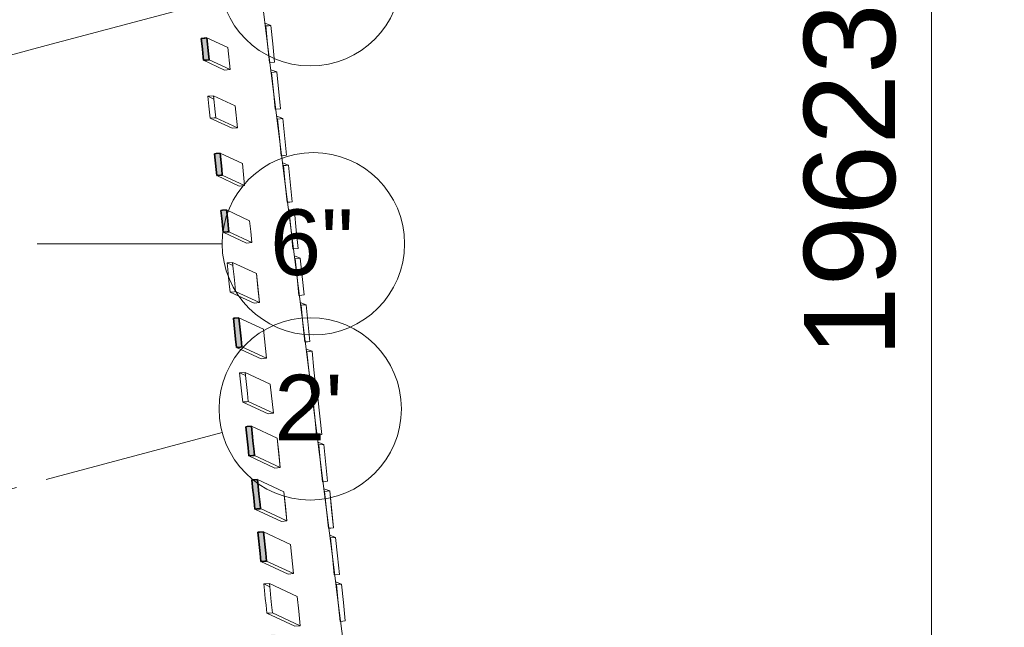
# Model space of a CAD drawing. Header units: millimetres. Extents: x -2530 to 151695, y -8763 to 71774.
# Tile 278 of 295: x 143888 to 149286, y 26596 to 29929. Entities that reach past the tile are written whole.
import ezdxf

# ---------------------------------------------------------------- set-up
doc = ezdxf.new("R2010")
doc.units = ezdxf.units.MM
doc.linetypes.add('RR_Level', pattern=[800, 400, -200, 0, -200])
for name, color, linetype, lineweight in [('A-____-____-DIMS', 211, 'Continuous', 9), ('A-____-____-DIMS-200', 211, 'Continuous', 9), ('A-FLOR-____-OTLN', 192, 'Continuous', 18), ('A-WALL-____-MCUT', 113, 'Continuous', 35), ('A-WALL-____-OTLN', 113, 'Continuous', 18), ('S-GRID-____-IDEN', 1, 'Continuous', 13), ('S-GRID-____-OTLN', 1, 'Continuous', 9)]:
    doc.layers.add(name, color=color, linetype=linetype, lineweight=lineweight)
doc.styles.add('Arial', font='arial.ttf', dxfattribs={"height": 360})
doc.styles.add('Arial_3', font='arial.ttf', dxfattribs={"height": 500})
doc.dimstyles.new('2_5mm_totaalmaatvoering', dxfattribs={"dimscale": 304.8, "dimtxt": 1.673654, "dimasz": 1.83727, "dimexe": 1.312336, "dimexo": 0.0625, "dimgap": 0.164042, "dimtad": 1, "dimdec": 0, "dimlfac": 304.8, "dimzin": 0, "dimdsep": 46, "dimtxsty": 'Arial_3', "dimblk1": 'DOTSMALL', "dimblk2": 'DOTSMALL', "dimsah": 1, "dimcen": 0.09, "dimdle": 1.64042, "dimazin": 0, "dimtfac": 1, "dimtdec": 4, "dimtix": 1, "dimtmove": 0, "dimatfit": 3, "dimfxl": 0.004306, "dimfxlon": 1, "dimtvp": 1, "dimtfill": 1, "dimtolj": 1, "dimtzin": 0, "dimlwd": 13, "dimlwe": 13, "dimarcsym": 2})

# ---------------------------------------------------------------- blocks, each defined once
blk = doc.blocks.new('027_Gilde - ATC_FacadeModel_rvt-1-plot_V2 Copy 1')
at = {"layer": 'A-WALL-____-MCUT', "lineweight": 18}
h = blk.add_hatch(color=47, dxfattribs=at)
h.paths.add_polyline_path([(141084.5, 18458.2), (141200.4, 18489.2), (141192.6, 18518.2), (141076.7, 18487.1), (141082.4, 18466.2)])
h.paths.add_polyline_path([(141434.7, 18552), (141550.6, 18583.1), (141542.8, 18612), (141426.9, 18581), (141432.5, 18560)])
h.paths.add_polyline_path([(141768, 18641.3), (141883.9, 18672.4), (141876.2, 18701.3), (141760.3, 18670.3), (141765.9, 18649.3)])
h.paths.add_polyline_path([(142068, 18721.7), (142222.5, 18763.1), (142214.7, 18792.1), (142060.2, 18750.7), (142065.8, 18729.7)])
h.paths.add_polyline_path([(142373.7, 18803.6), (142528.3, 18845), (142520.5, 18874), (142366, 18832.6), (142372, 18809.9)])
h.paths.add_polyline_path([(142666, 18881.9), (142820.5, 18923.3), (142812.7, 18952.3), (142658.2, 18910.9), (142663.8, 18889.9)])
h.paths.add_polyline_path([(142944, 18956.4), (143098.5, 18997.8), (143090.7, 19026.8), (142936.2, 18985.4), (142941.8, 18964.4)])
h.paths.add_polyline_path([(143187.1, 19021.6), (143380.3, 19073.3), (143372.5, 19102.3), (143179.3, 19050.5), (143185.2, 19028.7)])
h.paths.add_polyline_path([(143432.4, 19087.3), (143625.6, 19139), (143617.8, 19168), (143451.4, 19123.4), (143451.4, 19123.4), (143424.6, 19116.3), (143430.5, 19094.4)])
h.paths.add_polyline_path([(143657, 19147.5), (143850.2, 19199.2), (143842.4, 19228.2), (143649.2, 19176.4), (143655.1, 19154.6)])
h.paths.add_polyline_path([(143888.1, 19209.4), (144081.3, 19261.1), (144073.5, 19290.1), (143880.3, 19238.4), (143887.9, 19209.8)])
h.paths.add_polyline_path([(144395.7, 19345.4), (144588.8, 19397.1), (144581.1, 19426.1), (144387.9, 19374.4), (144395.3, 19346.6)])
h.paths.add_polyline_path([(144651.6, 19410.6), (144842.2, 19471.2), (144833.3, 19499.1), (144642.6, 19439.2), (144651.3, 19411.4)])
h.paths.add_polyline_path([(144908.1, 19482), (145089.4, 19566.3), (145076.8, 19593.5), (144895.4, 19509.2), (144904.6, 19489.5)])
h.paths.add_polyline_path([(144998.7, 19539.8), (144986.1, 19551.4), (144986.1, 19551.4)])
h.paths.add_polyline_path([(145383.7, 19716.5), (145513.4, 19868.8), (145490.4, 19888.4), (145360.7, 19736.1), (145382.1, 19717.8)])
h.paths.add_polyline_path([(145574.9, 19898.8), (145665.8, 20077.2), (145639.6, 20088.6), (145548, 19913.1), (145573.6, 19899.4)])
h.paths.add_polyline_path([(145885.5, 20606), (145899.5, 20807.4), (145868.9, 20809.9), (145856.2, 20609.4), (145877, 20607)])
h.paths.add_polyline_path([(145915.4, 20868.4), (145911.4, 21071), (145879.8, 21071.9), (145883.7, 20869.5), (145914.3, 20868.5)])
h.paths.add_polyline_path([(145847.3, 21392.6), (145878.8, 21394.1), (145857.7, 21596.4), (145826.1, 21594.8), (145847.2, 21392.7)])
h.paths.add_polyline_path([(145817.4, 21653.7), (145848.7, 21656.6), (145827.7, 21857.4), (145796.3, 21855.8), (145817.4, 21653.7)])
h.paths.add_polyline_path([(145757.6, 22175.7), (145788.8, 22178.8), (145767.9, 22379.4), (145736.5, 22377.7), (145757.6, 22175.8)])
h.paths.add_polyline_path([(145727.7, 22436.8), (145759.1, 22438.5), (145738, 22640.4), (145706.7, 22638.7), (145727.6, 22437.5)])
h.paths.add_polyline_path([(145697.9, 22697.8), (145729.1, 22699.6), (145708.1, 22901.4), (145676.8, 22899.6), (145697.9, 22697.8)])
h.paths.add_polyline_path([(145668, 22958.9), (145699.2, 22960.6), (145678.1, 23162.3), (145646.9, 23160.5), (145668, 22958.9)])
h.paths.add_polyline_path([(145638.1, 23219.9), (145669.3, 23221.7), (145648.2, 23423.3), (145617, 23421.5), (145638.1, 23219.9)])
h.paths.add_polyline_path([(145608.2, 23480.9), (145639.4, 23482.8), (145618.3, 23684.3), (145587.2, 23682.5), (145608.2, 23481)])
h.paths.add_polyline_path([(145578.3, 23742), (145609.4, 23743.9), (145588.4, 23945.3), (145557.3, 23943.4), (145578.3, 23742.7)])
h.paths.add_polyline_path([(145519.1, 24259), (145550.2, 24261), (145529.2, 24462.3), (145498.1, 24460.3), (145519.1, 24259)])
h.paths.add_polyline_path([(145460.8, 24768.6), (145491.8, 24770.7), (145470.8, 24971.8), (145439.8, 24969.8), (145460.8, 24768.6)])
h.paths.add_polyline_path([(145431.1, 25028), (145462, 25030.1), (145441, 25231.2), (145410.1, 25229.1), (145431, 25029.6)])
h.paths.add_polyline_path([(145370.7, 25556.2), (145401.5, 25558.4), (145380.5, 25759.3), (145349.7, 25757.1), (145370.5, 25557.8)])
h.paths.add_polyline_path([(145339.9, 25825.1), (145370.7, 25827.3), (145349.7, 26028.2), (145318.9, 26026), (145339.7, 25826.7)])
h.paths.add_polyline_path([(145306.6, 26117.6), (145337.4, 26119.8), (145320.6, 26280.5), (145289.8, 26278.2), (145306.6, 26117.6)])
h.paths.add_polyline_path([(145275, 26393.6), (145305.7, 26395.9), (145289, 26556.4), (145258.3, 26554.1), (145274.9, 26394.6)])
h.paths.add_polyline_path([(145210.5, 26957), (145241.2, 26959.4), (145224.4, 27119.8), (145193.8, 27117.4), (145210.4, 26958.7)])
h.paths.add_polyline_path([(145177.6, 27244.6), (145208.2, 27247), (145191.5, 27407.3), (145160.9, 27404.9), (145177.5, 27245.4)])
h.paths.add_polyline_path([(145144.2, 27536.2), (145174.8, 27538.6), (145158, 27698.9), (145127.5, 27696.4), (145144.1, 27537.9)])
h.paths.add_polyline_path([(145076.1, 28131.5), (145106.6, 28134), (145089.8, 28294.2), (145059.4, 28291.7), (145075.9, 28133.3)])
h.paths.add_polyline_path([(145004, 28762.7), (145034.3, 28766.5), (145021.9, 28885.3), (144991.5, 28882.7), (145004, 28763.4)])
h.paths.add_polyline_path([(144968.4, 29073.9), (144998.8, 29076.5), (144986.3, 29196.5), (144955.9, 29193.9), (144968.4, 29073.9)])
h.paths.add_polyline_path([(144896, 29706.4), (144926.3, 29709.1), (144913.8, 29829), (144883.5, 29826.4), (144896, 29706.4)])
h.paths.add_polyline_path([(144859.4, 30026.8), (144889.6, 30029.5), (144875.1, 30149.2), (144846.8, 30146.7), (144859.4, 30026.8)])
h.paths.add_polyline_path([(144822.4, 30349.2), (144852.7, 30351.9), (144840.2, 30471.8), (144809.9, 30469), (144822.4, 30349.2)])
h.paths.add_polyline_path([(144600.5, 32288.6), (144630.5, 32291.5), (144618, 32411.1), (144588, 32408.2), (144600.3, 32289.9)])
h.paths.add_polyline_path([(144564.2, 32605.7), (144594.2, 32608.6), (144581.7, 32728.2), (144551.7, 32725.3), (144564.2, 32605.7)])
h.paths.add_polyline_path([(144492.8, 33228.9), (144522.8, 33231.9), (144510.3, 33351.4), (144480.3, 33348.5), (144492.8, 33228.9)])
h.paths.add_polyline_path([(144325.7, 34687), (144355.7, 34690), (144339, 34849.3), (144309.1, 34846.3), (144325.7, 34687)])
h.paths.add_polyline_path([(144293.6, 34967.8), (144323.5, 34970.9), (144306.8, 35130.1), (144276.9, 35127.1), (144293.3, 34970)])
h.paths.add_polyline_path([(144262, 35243.9), (144291.9, 35247), (144274.3, 35406.1), (144245.3, 35403.2), (144261.8, 35245.3)])
h.paths.add_polyline_path([(144142.8, 36283.1), (144172.7, 36286.2), (144150.9, 36485.1), (144122, 36482.1), (144142.7, 36283.8)])
h.paths.add_polyline_path([(144054.6, 37054), (144084.4, 37057.1), (144063.7, 37256.1), (144033.8, 37253), (144054.3, 37056.3)])
h.paths.add_polyline_path([(143953.4, 38211.2), (143953.4, 38211.2), (143949.3, 38227)])
h.paths.add_polyline_path([(143935.1, 38098), (143964.9, 38101.2), (143943.4, 38300), (143914.3, 38297), (143934.9, 38099.4)])
h.paths.add_polyline_path([(143887.5, 38621.3), (143905.2, 38623.2), (143884.4, 38822.1), (143854.6, 38818.9), (143873.8, 38650), (143887.5, 38649.1), (143887.5, 38622.3)])
at = {"layer": 'A-FLOR-____-OTLN', "color": 90}
for p, q in [((145246.9, 29794.3), (145214.7, 30049.4)), ((145343.8, 29028.3), (145247, 29794)), ((145376.1, 28772.9), (145343.8, 29028.2)), ((145472.9, 28006.8), (145376.1, 28772.5)), ((145569.8, 27240.3), (145473, 28006.4)), ((145602.1, 26985), (145569.8, 27240.2)), ((145634.4, 26729.6), (145602.1, 26984.8)), ((145666.6, 26474.6), (145634.4, 26729.5))]:
    blk.add_line(p, q, dxfattribs=at)
at = {"layer": 'A-WALL-____-MCUT', "color": 130}
for p, q in [((144883.5, 29826.4), (144887.7, 29826.7)), ((144888, 29783), (144883.5, 29826.4)), ((144887.7, 29826.7), (144898.7, 29827.7)), ((144898.7, 29827.7), (144902.8, 29828.1)), ((144902.8, 29828.1), (144913.8, 29829)), ((144913.8, 29829), (144922.9, 29742)), ((144889.8, 29766.4), (144888, 29783)), ((144894.3, 29723), (144889.8, 29766.4)), ((144896, 29706.4), (144894.3, 29723)), ((144907, 29707.4), (144896, 29706.4)), ((144911.2, 29707.7), (144907, 29707.4)), ((144922.2, 29708.7), (144911.2, 29707.7)), ((144926.3, 29709.1), (144922.2, 29708.7)), ((144922.9, 29742), (144926.3, 29709.1)), ((144955.9, 29193.9), (144964.3, 29194.7)), ((144965, 29107.1), (144955.9, 29193.9)), ((144964.3, 29194.7), (144986.3, 29196.5)), ((144986.3, 29196.5), (144995.4, 29109.4)), ((144968.4, 29073.9), (144965, 29107.1)), ((144995.4, 29109.4), (144998.8, 29076.5)), ((144990.4, 29075.8), (144968.4, 29073.9)), ((144998.8, 29076.5), (144990.4, 29075.8)), ((144991.5, 28882.8), (144999.9, 28883.5)), ((144996, 28839.3), (144991.5, 28882.8)), ((144999.9, 28883.5), (145021.9, 28885.3)), ((145021.9, 28885.3), (145026.5, 28841.7)), ((144997.8, 28822.7), (144996, 28839.3)), ((145026.5, 28841.7), (145028.2, 28825.3)), ((145002.3, 28779.3), (144997.8, 28822.7)), ((145004, 28762.7), (145002.3, 28779.3)), ((145028.2, 28825.3), (145032.7, 28781.7)), ((145032.7, 28781.7), (145034.5, 28765.3)), ((145026.1, 28764.5), (145004, 28762.7)), ((145034.5, 28765.3), (145026.1, 28764.5)), ((145059.4, 28291.7), (145067.8, 28292.4)), ((145071.5, 28175.8), (145059.4, 28291.7)), ((145067.8, 28292.4), (145089.8, 28294.2)), ((145089.8, 28294.2), (145102, 28177.9)), ((145076.1, 28131.5), (145071.5, 28175.8)), ((145098.2, 28133.3), (145076.1, 28131.5)), ((145106.6, 28134), (145098.2, 28133.3)), ((145102, 28177.9), (145106.6, 28134)), ((145127.5, 27696.5), (145135.9, 27697.1)), ((145139.6, 27580.5), (145127.5, 27696.5)), ((145135.9, 27697.1), (145158, 27698.9)), ((145158, 27698.9), (145164.1, 27640.7)), ((145164.1, 27640.7), (145166.4, 27618.7)), ((145166.4, 27618.7), (145172.5, 27560.5)), ((145144.2, 27536.2), (145139.6, 27580.5)), ((145166.4, 27537.9), (145144.2, 27536.2)), ((145174.8, 27538.6), (145166.4, 27537.9)), ((145172.5, 27560.5), (145174.8, 27538.6)), ((145160.9, 27404.9), (145169.3, 27405.6)), ((145166.9, 27346.9), (145160.9, 27404.9)), ((145169.3, 27405.6), (145191.5, 27407.3)), ((145191.5, 27407.3), (145197.5, 27349.1)), ((145169.2, 27324.8), (145166.9, 27346.9)), ((145175.3, 27266.8), (145169.2, 27324.8)), ((145197.5, 27349.1), (145199.8, 27327.2)), ((145199.8, 27327.2), (145205.9, 27268.9)), ((145177.6, 27244.6), (145175.3, 27266.8)), ((145205.9, 27268.9), (145208.2, 27247)), ((145188.7, 27245.4), (145177.6, 27244.6)), ((145192.9, 27245.8), (145188.7, 27245.4)), ((145204, 27246.6), (145192.9, 27245.8)), ((145208.2, 27247), (145204, 27246.6)), ((145193.8, 27117.4), (145202.2, 27118.1)), ((145205.9, 27001.4), (145193.8, 27117.4)), ((145202.2, 27118.1), (145224.4, 27119.8)), ((145224.4, 27119.8), (145236.6, 27003.3)), ((145210.5, 26957), (145205.9, 27001.4)), ((145236.6, 27003.3), (145241.2, 26959.4)), ((145232.7, 26958.7), (145210.5, 26957)), ((145241.2, 26959.4), (145232.7, 26958.7))]:
    blk.add_line(p, q, dxfattribs=at)
at = {"layer": 'A-WALL-____-OTLN', "color": 90}
for p, q in [((145265.5, 29897.4), (145234.2, 29909.1)), ((145234.2, 29909.1), (145265.5, 29897.4)), ((145234.1, 29895.6), (145236.8, 29894.6)), ((145236.8, 29894.6), (145234.1, 29895.6)), ((145236.8, 29894.6), (145265.5, 29897.4)), ((145251.2, 29896), (145236.8, 29894.6)), ((145246.9, 29794.3), (145236.8, 29894.6)), ((145236.8, 29894.6), (145246.9, 29794.3)), ((145251.2, 29896), (145265.5, 29897.4)), ((145265.5, 29897.4), (145275.6, 29796.8)), ((145275.6, 29796.8), (145265.5, 29897.4)), ((144883.5, 29826.4), (144887.7, 29826.7)), ((144883.5, 29826.4), (144888, 29783)), ((144898.7, 29827.7), (144887.7, 29826.7)), ((144902.8, 29828.1), (144898.7, 29827.7)), ((144913.8, 29829), (144902.8, 29828.1)), ((144922.9, 29742), (144913.8, 29829)), ((145028.4, 29775.7), (144913.8, 29829)), ((144889.8, 29766.4), (144888, 29783)), ((144889.8, 29766.4), (144894.3, 29723)), ((145040.9, 29655.8), (145028.4, 29775.7)), ((145257.1, 29693.5), (145247, 29794)), ((145247, 29794), (145257.1, 29693.5)), ((145285.7, 29696.3), (145275.6, 29796.8)), ((145285.7, 29696.3), (145275.6, 29796.8)), ((144896, 29706.4), (144894.3, 29723)), ((144896, 29706.4), (144907, 29707.4)), ((144896, 29706.4), (145011.5, 29652.7)), ((144911.2, 29707.7), (144907, 29707.4)), ((144911.2, 29707.7), (144922.2, 29708.7)), ((144922.2, 29708.7), (144926.3, 29709.1)), ((144926.3, 29709.1), (144922.9, 29742)), ((145040.9, 29655.8), (144926.3, 29709.1)), ((145259.6, 29693.7), (145257.1, 29693.5)), ((145259.6, 29693.7), (145257.1, 29693.5)), ((145285.7, 29696.3), (145259.6, 29693.7)), ((145285.7, 29696.3), (145259.6, 29693.7)), ((145026.2, 29654.3), (145011.5, 29652.7)), ((145040.9, 29655.8), (145026.2, 29654.3)), ((145264.6, 29654.4), (145297.7, 29642.1)), ((145264.6, 29654.4), (145297.7, 29642.1)), ((145266.4, 29640.2), (145269.1, 29639.2)), ((145266.4, 29640.2), (145269.1, 29639.2)), ((145269.1, 29639.2), (145297.7, 29642.1)), ((145269.1, 29639.2), (145297.7, 29642.1)), ((145279.2, 29539), (145269.1, 29639.2)), ((145269.1, 29639.2), (145279.2, 29539)), ((145318, 29440.8), (145297.7, 29642.1)), ((145318, 29440.8), (145297.7, 29642.1)), ((145289.4, 29438), (145279.2, 29538.7)), ((145279.2, 29538.7), (145289.4, 29438)), ((144928.2, 29509.3), (144919.9, 29508.6)), ((144919.9, 29508.6), (144925.5, 29455)), ((144919.9, 29508.6), (144952, 29493.7)), ((144952, 29493.7), (144919.9, 29508.6)), ((144950.2, 29511.2), (144928.2, 29509.3)), ((144959.3, 29424.2), (144950.2, 29511.2)), ((145068.7, 29456.1), (144950.2, 29511.2)), ((144925.5, 29455), (144932.4, 29388.6)), ((144962.7, 29391.3), (144959.3, 29424.2)), ((145081.3, 29336.1), (145068.7, 29456.1)), ((145291.9, 29438.3), (145289.4, 29438)), ((145291.9, 29438.3), (145289.4, 29438)), ((145318, 29440.8), (145291.9, 29438.3)), ((145318, 29440.8), (145291.9, 29438.3)), ((144932.4, 29388.6), (144954.4, 29390.5)), ((145051.9, 29333.1), (144932.4, 29388.6)), ((145051.9, 29333.1), (144932.4, 29388.6)), ((144954.4, 29390.5), (144962.7, 29391.3)), ((145081.3, 29336.1), (144962.7, 29391.3)), ((145329.9, 29386.7), (145296.9, 29399.1)), ((145296.9, 29399.1), (145329.9, 29386.7)), ((145301.4, 29383.9), (145298.7, 29384.9)), ((145301.4, 29383.9), (145298.7, 29384.9)), ((145301.4, 29383.9), (145329.9, 29386.7)), ((145315.6, 29385.3), (145301.4, 29383.9)), ((145301.4, 29383.9), (145311.5, 29283.4)), ((145301.4, 29383.9), (145311.5, 29283.4)), ((145315.6, 29385.3), (145329.9, 29386.7)), ((145350.2, 29185.4), (145329.9, 29386.7)), ((145350.2, 29185.4), (145329.9, 29386.7)), ((145051.9, 29333.1), (145081.3, 29336.1)), ((145311.5, 29283.3), (145321.7, 29182.6)), ((145311.5, 29283.3), (145321.7, 29182.6)), ((144955.9, 29193.9), (144964.3, 29194.7)), ((144955.9, 29193.9), (144964.9, 29107.1)), ((144986.3, 29196.5), (144964.3, 29194.7)), ((144995.4, 29109.4), (144986.3, 29196.5)), ((145108.7, 29139.6), (144986.3, 29196.5)), ((145324.2, 29182.9), (145321.7, 29182.6)), ((145324.2, 29182.9), (145321.7, 29182.6)), ((145350.2, 29185.4), (145324.2, 29182.9)), ((145336, 29184), (145324.2, 29182.9)), ((145336, 29184), (145350.2, 29185.4)), ((144968.4, 29073.9), (144964.9, 29107.1)), ((144998.8, 29076.5), (144995.4, 29109.4)), ((145121.3, 29019.6), (145108.7, 29139.6)), ((145108.7, 29139.6), (145115, 29079.6)), ((145329.2, 29143.7), (145362.1, 29131.4)), ((145329.2, 29143.7), (145362.1, 29131.4)), ((145333.6, 29128.6), (145331, 29129.6)), ((145331, 29129.6), (145333.6, 29128.6)), ((145333.6, 29128.6), (145347.8, 29130)), ((145333.6, 29128.6), (145347.8, 29130)), ((145333.6, 29128.6), (145343.8, 29028.2)), ((145333.6, 29128.6), (145343.8, 29028.2)), ((145347.8, 29130), (145362.1, 29131.4)), ((145347.8, 29130), (145362.1, 29131.4)), ((145382.5, 28930), (145362.1, 29131.4)), ((145382.5, 28930), (145362.1, 29131.4)), ((144968.4, 29073.9), (144990.4, 29075.8)), ((144968.4, 29073.9), (145091.9, 29016.5)), ((144990.4, 29075.8), (144998.8, 29076.5)), ((145121.3, 29019.6), (144998.8, 29076.5)), ((145121.3, 29019.6), (145115, 29079.6)), ((145121.3, 29019.6), (145091.9, 29016.5)), ((145343.8, 29027.9), (145354, 28927.2)), ((145343.8, 29027.9), (145354, 28927.2)), ((144991.5, 28882.8), (144999.9, 28883.5)), ((144991.5, 28882.8), (144996, 28839.3)), ((145021.9, 28885.3), (144999.9, 28883.5)), ((145026.5, 28841.7), (145021.9, 28885.3)), ((145148.3, 28826.5), (145021.9, 28885.3)), ((145354, 28927.2), (145356.5, 28927.4)), ((145356.5, 28927.4), (145354, 28927.2)), ((145356.5, 28927.4), (145368.3, 28928.6)), ((145368.3, 28928.6), (145356.5, 28927.4)), ((145394.3, 28876), (145361.5, 28888.3)), ((145394.3, 28876), (145361.5, 28888.3)), ((145382.5, 28930), (145368.3, 28928.6)), ((145368.3, 28928.6), (145382.5, 28930)), ((144997.8, 28822.7), (144996, 28839.3)), ((145028.2, 28825.3), (145026.5, 28841.7)), ((145365.9, 28873.2), (145363.3, 28874.2)), ((145365.9, 28873.2), (145363.3, 28874.2)), ((145394.3, 28876), (145365.9, 28873.2)), ((145365.9, 28873.2), (145394.3, 28876)), ((145376.1, 28772.9), (145365.9, 28873.2)), ((145365.9, 28873.2), (145376.1, 28772.9)), ((145394.3, 28876), (145404.5, 28775.3)), ((145404.5, 28775.3), (145394.3, 28876)), ((144997.8, 28822.7), (145002.3, 28779.3)), ((145004, 28762.7), (145002.3, 28779.3)), ((145032.7, 28781.7), (145028.2, 28825.3)), ((145032.7, 28781.7), (145034.4, 28765.3)), ((145148.3, 28826.5), (145154.5, 28766.5)), ((145414.7, 28674.6), (145404.5, 28775.3)), ((145404.5, 28775.3), (145414.7, 28674.6)), ((145004, 28762.7), (145026.1, 28764.5)), ((145004, 28762.7), (145131.5, 28703.4)), ((145026.1, 28764.5), (145034.4, 28765.3)), ((145160.8, 28706.5), (145034.5, 28765.3)), ((145160.8, 28706.5), (145154.5, 28766.5)), ((145376.1, 28772.5), (145386.3, 28671.7)), ((145376.1, 28772.5), (145386.3, 28671.7)), ((145160.8, 28706.5), (145131.5, 28703.4)), ((145388.8, 28672), (145386.3, 28671.7)), ((145388.8, 28672), (145386.3, 28671.7)), ((145414.7, 28674.6), (145388.8, 28672)), ((145414.7, 28674.6), (145388.8, 28672)), ((145426.5, 28620.7), (145393.8, 28632.9)), ((145393.8, 28632.9), (145426.5, 28620.7)), ((145395.5, 28618.9), (145398.1, 28617.9)), ((145398.1, 28617.9), (145395.5, 28618.9)), ((145426.5, 28620.7), (145398.1, 28617.9)), ((145398.1, 28617.9), (145426.5, 28620.7)), ((145408.4, 28517.3), (145398.1, 28617.9)), ((145398.1, 28617.9), (145408.4, 28517.3)), ((145447, 28419.1), (145426.5, 28620.7)), ((145447, 28419.1), (145426.5, 28620.7)), ((145033, 28596), (145024.6, 28595.3)), ((145024.6, 28595.3), (145028.3, 28559.5)), ((145024.6, 28595.3), (145056.9, 28580.3)), ((145056.9, 28580.3), (145024.6, 28595.3)), ((145028.3, 28559.5), (145033, 28515.2)), ((145055.1, 28597.8), (145033, 28596)), ((145185.3, 28537.3), (145055.1, 28597.8)), ((145185.3, 28537.3), (145055.1, 28597.8)), ((145058.8, 28561.7), (145055.1, 28597.8)), ((145058.8, 28561.7), (145063.4, 28517.8)), ((145033, 28515.2), (145036.7, 28479.5)), ((145063.4, 28517.8), (145067.2, 28481.6)), ((145202, 28377.1), (145185.3, 28537.3)), ((145185.3, 28537.3), (145193.6, 28457.2)), ((145418.6, 28416.3), (145408.4, 28517.2)), ((145408.4, 28517.2), (145418.6, 28416.3)), ((145036.7, 28479.5), (145041.3, 28435.2)), ((145067.2, 28481.6), (145071.8, 28437.7)), ((145202, 28377.1), (145193.6, 28457.2)), ((145041.3, 28435.2), (145063.4, 28437)), ((145172.7, 28374.1), (145041.3, 28435.2)), ((145172.7, 28374.1), (145041.3, 28435.2)), ((145063.4, 28437), (145071.8, 28437.7)), ((145202, 28377.1), (145071.8, 28437.7)), ((145202, 28377.1), (145071.8, 28437.7)), ((145421.1, 28416.6), (145418.6, 28416.3)), ((145421.1, 28416.6), (145418.6, 28416.3)), ((145447, 28419.1), (145421.1, 28416.6)), ((145447, 28419.1), (145421.1, 28416.6)), ((145172.7, 28374.1), (145202, 28377.1)), ((145458.7, 28365.4), (145426, 28377.5)), ((145458.7, 28365.4), (145426, 28377.5)), ((145430.4, 28362.6), (145427.8, 28363.5)), ((145430.4, 28362.6), (145427.8, 28363.5)), ((145430.4, 28362.6), (145458.7, 28365.4)), ((145444.5, 28364), (145430.4, 28362.6)), ((145430.4, 28362.6), (145440.7, 28262)), ((145430.4, 28362.6), (145440.7, 28262)), ((145444.5, 28364), (145458.7, 28365.4)), ((145479.2, 28163.7), (145458.7, 28365.4)), ((145458.7, 28365.4), (145479.2, 28163.7)), ((145059.4, 28291.7), (145067.8, 28292.4)), ((145059.4, 28291.7), (145071.5, 28175.8)), ((145089.8, 28294.2), (145067.8, 28292.4)), ((145102, 28177.9), (145089.8, 28294.2)), ((145223.8, 28231.9), (145089.8, 28294.2)), ((145440.7, 28261.7), (145451, 28160.9)), ((145440.7, 28261.7), (145451, 28160.9)), ((145240.6, 28071.7), (145223.8, 28231.9)), ((145076.1, 28131.5), (145071.5, 28175.8)), ((145076.1, 28131.5), (145098.2, 28133.3)), ((145076.1, 28131.5), (145211.3, 28068.6)), ((145098.2, 28133.3), (145106.6, 28134)), ((145106.6, 28134), (145102, 28177.9)), ((145240.6, 28071.7), (145106.6, 28134)), ((145453.4, 28161.1), (145451, 28160.9)), ((145453.4, 28161.1), (145451, 28160.9)), ((145479.2, 28163.7), (145453.4, 28161.1)), ((145465.1, 28162.3), (145453.4, 28161.1)), ((145465.1, 28162.3), (145479.2, 28163.7)), ((145490.9, 28110), (145458.3, 28122.2)), ((145458.3, 28122.2), (145490.9, 28110)), ((145460.1, 28108.2), (145462.7, 28107.2)), ((145462.7, 28107.2), (145460.1, 28108.2)), ((145462.7, 28107.2), (145490.9, 28110)), ((145476.8, 28108.6), (145462.7, 28107.2)), ((145473, 28006.4), (145462.7, 28107.2)), ((145462.7, 28107.2), (145473, 28006.4)), ((145476.8, 28108.6), (145490.9, 28110)), ((145490.9, 28110), (145501.2, 28009.2)), ((145501.2, 28009.2), (145490.9, 28110)), ((145240.6, 28071.7), (145211.3, 28068.6)), ((145093.7, 27992.1), (145102.1, 27992.7)), ((145093.7, 27992.1), (145105.8, 27876.1)), ((145093.7, 27992.1), (145126, 27977)), ((145124.2, 27994.5), (145102.1, 27992.7)), ((145136.3, 27878.2), (145124.2, 27994.5)), ((145261.9, 27930.5), (145124.2, 27994.5)), ((145483.3, 27905.5), (145473, 28006.4)), ((145473, 28006.4), (145483.3, 27905.5)), ((145511.5, 27908.3), (145501.2, 28009.2)), ((145511.5, 27908.3), (145501.2, 28009.2)), ((145261.9, 27930.5), (145278.6, 27770.2)), ((145105.8, 27876.1), (145110.4, 27831.8)), ((145136.3, 27878.2), (145140.9, 27834.3)), ((145485.7, 27905.7), (145483.3, 27905.5)), ((145485.7, 27905.7), (145483.3, 27905.5)), ((145511.5, 27908.3), (145485.7, 27905.7)), ((145497.4, 27906.9), (145485.7, 27905.7)), ((145523.1, 27854.7), (145491, 27866.6)), ((145491, 27866.6), (145523.1, 27854.7)), ((145497.4, 27906.9), (145511.5, 27908.3)), ((145110.4, 27831.8), (145117.2, 27832.4)), ((145110.4, 27831.8), (145249.4, 27767.1)), ((145249.4, 27767.1), (145110.4, 27831.8)), ((145117.2, 27832.4), (145125.7, 27833)), ((145125.7, 27833), (145132.5, 27833.6)), ((145132.5, 27833.6), (145140.9, 27834.3)), ((145278.6, 27770.2), (145140.9, 27834.3)), ((145278.6, 27770.2), (145140.9, 27834.3)), ((145492.4, 27852.9), (145494.9, 27851.9)), ((145494.9, 27851.9), (145492.4, 27852.9)), ((145523.1, 27854.7), (145494.9, 27851.9)), ((145494.9, 27851.9), (145523.1, 27854.7)), ((145505.2, 27751.1), (145494.9, 27851.9)), ((145494.9, 27851.9), (145505.2, 27751.1)), ((145543.7, 27652.8), (145523.1, 27854.7)), ((145543.7, 27652.8), (145523.1, 27854.7)), ((145249.4, 27767.1), (145278.6, 27770.2)), ((145264, 27768.7), (145249.4, 27767.1)), ((145264, 27768.7), (145278.6, 27770.2)), ((145515.6, 27650), (145505.3, 27751)), ((145505.3, 27751), (145515.6, 27650)), ((145127.5, 27696.5), (145135.9, 27697.1)), ((145127.5, 27696.5), (145139.6, 27580.5)), ((145158.1, 27698.9), (145135.9, 27697.1)), ((145164.1, 27640.7), (145158.1, 27698.9)), ((145299.5, 27633.1), (145158.1, 27698.9)), ((145518, 27650.3), (145515.6, 27650)), ((145518, 27650.3), (145515.6, 27650)), ((145543.7, 27652.8), (145518, 27650.3)), ((145543.7, 27652.8), (145518, 27650.3)), ((145166.4, 27618.7), (145164.1, 27640.7)), ((145172.5, 27560.5), (145166.4, 27618.7)), ((145316.2, 27472.8), (145299.5, 27633.1)), ((145299.5, 27633.1), (145307.8, 27553)), ((145522.9, 27611.4), (145555.3, 27599.4)), ((145555.3, 27599.4), (145522.9, 27611.4)), ((145524.7, 27597.5), (145527.2, 27596.6)), ((145524.7, 27597.5), (145527.2, 27596.6)), ((145527.2, 27596.6), (145555.3, 27599.4)), ((145527.2, 27596.6), (145555.3, 27599.4)), ((145537.5, 27495.9), (145527.2, 27596.6)), ((145527.2, 27596.6), (145537.5, 27495.9)), ((145576, 27397.4), (145555.3, 27599.4)), ((145555.3, 27599.4), (145576, 27397.4)), ((145144.2, 27536.2), (145139.6, 27580.5)), ((145144.2, 27536.2), (145166.4, 27537.9)), ((145144.2, 27536.2), (145287, 27469.8)), ((145166.4, 27537.9), (145174.8, 27538.6)), ((145172.5, 27560.5), (145174.8, 27538.6)), ((145316.2, 27472.8), (145174.8, 27538.6)), ((145316.2, 27472.8), (145307.8, 27553)), ((145547.9, 27394.6), (145537.5, 27495.7)), ((145537.5, 27495.7), (145547.9, 27394.6)), ((145316.2, 27472.8), (145287, 27469.8)), ((145160.9, 27404.9), (145169.3, 27405.6)), ((145160.9, 27404.9), (145166.9, 27346.9)), ((145191.5, 27407.3), (145169.3, 27405.6)), ((145197.5, 27349.1), (145191.5, 27407.3)), ((145336.5, 27339.9), (145191.5, 27407.3)), ((145550.3, 27394.8), (145547.9, 27394.6)), ((145550.3, 27394.8), (145547.9, 27394.6)), ((145576, 27397.4), (145550.3, 27394.8)), ((145576, 27397.4), (145550.3, 27394.8)), ((145169.2, 27324.8), (145166.9, 27346.9)), ((145169.2, 27324.8), (145175.3, 27266.8)), ((145199.8, 27327.2), (145197.5, 27349.1)), ((145205.9, 27268.9), (145199.8, 27327.2)), ((145353.3, 27179.5), (145336.5, 27339.9)), ((145336.5, 27339.9), (145344.9, 27259.7)), ((145555.2, 27356), (145587.5, 27344)), ((145555.2, 27356), (145587.5, 27344)), ((145556.9, 27342.2), (145559.5, 27341.3)), ((145556.9, 27342.2), (145559.5, 27341.3)), ((145559.5, 27341.3), (145573.5, 27342.6)), ((145559.5, 27341.3), (145573.5, 27342.6)), ((145569.8, 27240.3), (145559.5, 27341.3)), ((145559.5, 27341.3), (145569.8, 27240.3)), ((145573.5, 27342.6), (145587.5, 27344)), ((145573.5, 27342.6), (145587.5, 27344)), ((145608.2, 27142), (145587.5, 27344)), ((145597.8, 27243), (145587.5, 27344)), ((145177.6, 27244.6), (145175.3, 27266.8)), ((145208.2, 27247), (145205.9, 27268.9)), ((145177.6, 27244.6), (145188.7, 27245.4)), ((145177.6, 27244.6), (145324.1, 27176.5)), ((145192.9, 27245.8), (145188.7, 27245.4)), ((145192.9, 27245.8), (145204, 27246.6)), ((145204, 27246.6), (145208.2, 27247)), ((145353.3, 27179.5), (145208.2, 27247)), ((145353.3, 27179.5), (145344.9, 27259.7)), ((145569.8, 27240.3), (145580.2, 27139.2)), ((145580.2, 27139.2), (145569.8, 27240.2)), ((145608.2, 27142), (145597.8, 27243)), ((145353.3, 27179.5), (145324.1, 27176.5)), ((145338.7, 27178), (145324.1, 27176.5)), ((145353.3, 27179.5), (145338.7, 27178)), ((145193.8, 27117.4), (145202.2, 27118.1)), ((145193.8, 27117.4), (145205.9, 27001.4)), ((145224.4, 27119.8), (145202.2, 27118.1)), ((145236.6, 27003.3), (145224.4, 27119.8)), ((145373.1, 27050.7), (145224.4, 27119.8)), ((145580.2, 27139.2), (145582.6, 27139.4)), ((145582.6, 27139.4), (145580.2, 27139.2)), ((145582.6, 27139.4), (145594.2, 27140.6)), ((145594.2, 27140.6), (145582.6, 27139.4)), ((145608.2, 27142), (145594.2, 27140.6)), ((145594.2, 27140.6), (145608.2, 27142)), ((145389.8, 26890.2), (145373.1, 27050.7)), ((145619.7, 27088.7), (145587.5, 27100.7)), ((145587.5, 27100.7), (145619.7, 27088.7)), ((145591.7, 27085.9), (145589.2, 27086.8)), ((145591.7, 27085.9), (145589.2, 27086.8)), ((145619.7, 27088.7), (145591.7, 27085.9)), ((145591.7, 27085.9), (145619.7, 27088.7)), ((145602.1, 26985), (145591.7, 27085.9)), ((145591.7, 27085.9), (145602.1, 26985)), ((145619.7, 27088.7), (145630.1, 26987.6)), ((145630.1, 26987.6), (145619.7, 27088.7)), ((145210.5, 26957), (145205.9, 27001.4)), ((145241.2, 26959.4), (145236.6, 27003.3)), ((145210.5, 26957), (145232.7, 26958.7)), ((145210.5, 26957), (145360.7, 26887.2)), ((145232.7, 26958.7), (145241.2, 26959.4)), ((145389.8, 26890.2), (145241.2, 26959.4)), ((145602.1, 26984.8), (145612.5, 26883.7)), ((145602.1, 26984.8), (145612.5, 26883.7)), ((145640.5, 26886.5), (145630.1, 26987.6)), ((145640.5, 26886.5), (145630.1, 26987.6)), ((145389.8, 26890.2), (145360.7, 26887.2)), ((145640.5, 26886.5), (145614.9, 26884)), ((145640.5, 26886.5), (145614.9, 26884)), ((145234.7, 26834.5), (145226.2, 26833.9)), ((145226.2, 26833.9), (145230, 26798)), ((145226.2, 26833.9), (145258.7, 26818.8)), ((145258.7, 26818.8), (145226.2, 26833.9)), ((145256.9, 26836.2), (145234.7, 26834.5)), ((145409.1, 26765.4), (145256.9, 26836.2)), ((145409.1, 26765.4), (145256.9, 26836.2)), ((145260.7, 26799.9), (145256.9, 26836.2)), ((145614.9, 26884), (145612.5, 26883.7)), ((145614.9, 26884), (145612.5, 26883.7)), ((145651.9, 26833.4), (145619.8, 26845.3)), ((145651.9, 26833.4), (145619.8, 26845.3)), ((145624, 26830.6), (145621.5, 26831.5)), ((145624, 26830.6), (145621.5, 26831.5)), ((145651.9, 26833.4), (145624, 26830.6)), ((145624, 26830.6), (145637.9, 26832)), ((145637.9, 26832), (145651.9, 26833.4)), ((145651.9, 26833.4), (145662.3, 26732.2)), ((145662.3, 26732.2), (145651.9, 26833.4)), ((145230, 26798), (145234.6, 26753.6)), ((145260.7, 26799.9), (145265.3, 26755.9)), ((145634.4, 26729.6), (145624, 26830.6)), ((145624, 26830.6), (145634.4, 26729.6)), ((145234.6, 26753.6), (145238.4, 26717.8)), ((145265.3, 26755.9), (145269.1, 26719.6)), ((145409.1, 26765.4), (145417.5, 26685.2)), ((145634.4, 26729.5), (145644.8, 26628.3)), ((145634.4, 26729.5), (145644.8, 26628.3)), ((145672.7, 26631.1), (145662.3, 26732.2)), ((145662.3, 26732.2), (145672.7, 26631.1)), ((145238.4, 26717.8), (145243, 26673.4)), ((145243, 26673.4), (145256.8, 26674.4)), ((145396.7, 26601.9), (145243, 26673.4)), ((145256.8, 26674.4), (145273.7, 26675.7)), ((145273.7, 26675.7), (145269.1, 26719.6)), ((145425.8, 26604.9), (145273.7, 26675.7)), ((145425.8, 26604.9), (145417.5, 26685.2)), ((145644.8, 26628.3), (145647.2, 26628.5)), ((145647.2, 26628.5), (145644.8, 26628.3)), ((145672.7, 26631.1), (145647.2, 26628.5)), ((145647.2, 26628.5), (145658.8, 26629.7)), ((145672.7, 26631.1), (145658.8, 26629.7)), ((145396.7, 26601.9), (145425.8, 26604.9))]:
    blk.add_line(p, q, dxfattribs=at)
blk = doc.blocks.new('Grid - r_2_5mm-300571-plot_V2 Copy 1')
at = {"layer": 'S-GRID-____-IDEN'}
blk.add_circle((0, 0), 2.5, dxfattribs=at)
blk = doc.blocks.new('DIMBLOCK8-plot_V2 Copy 1')
at = {"layer": 'A-____-____-DIMS-200', "lineweight": 25}
h = blk.add_hatch(color=256, dxfattribs=at)
edge = h.paths.add_edge_path()
edge.add_arc((148886.4, 38850), 70, 0, 360)
h = blk.add_hatch(color=256, dxfattribs=at)
edge = h.paths.add_edge_path()
edge.add_arc((148886.4, 19226.7), 70, 0, 360)
at = {"layer": 'A-____-____-DIMS-200', "lineweight": 13}
for p, q in [((148486.4, 38850), (149286.4, 38850)), ((148886.4, 38850), (148486.4, 38850)), ((148886.4, 38850), (148886.4, 19226.7)), ((148486.4, 19226.7), (149286.4, 19226.7)), ((148886.4, 19226.7), (148486.4, 19226.7))]:
    blk.add_line(p, q, dxfattribs=at)
at = {"layer": 'A-____-____-DIMS-200', "lineweight": 25}
for centre in [(148886.4, 38850), (148886.4, 19226.7)]:
    blk.add_circle(centre, 70, dxfattribs=at)
at = {"layer": 'A-____-____-DIMS-200', "color": 0, "lineweight": 13, "insert": (148187.3, 28077), "char_height": 500, "width": 2307.356, "attachment_point": 1, "rotation": 90, "line_spacing_factor": 0.941778, "style": 'Arial_3', "bg_fill": 3, "box_fill_scale": 1.25, "bg_fill_color": 256, "bg_fill_true_color": 13158600, "bg_fill_transparency": 0}
blk.add_mtext('19623', dxfattribs=at)
blk = doc.blocks.new('_DotSmall')
at = {"color": 0, "linetype": 'ByBlock', "const_width": 0.5}
blk.add_lwpolyline([(-0.0625, 0, 1), (0.0625, 0, 1)], format="xyb", close=True, dxfattribs=at)

msp = doc.modelspace()

# ---------------------------------------------------------------- linework, layer by layer
at = {"layer": 'S-GRID-____-OTLN'}
for p, q in [((144032.124, 29787.0891), (144998.0499, 30045.9081)), ((143998.0499, 28700), (144998.0499, 28700)), ((144032.124, 27405.9539), (144998.0499, 27664.7729))]:
    msp.add_line(p, q, dxfattribs=at)
at = {"layer": 'S-GRID-____-OTLN', "linetype": 'RR_Level'}
for p, q in [((75650.9249, 11464.402), (144032.124, 29787.0891)), ((-34.3191, 28700), (143998.0499, 28700)), ((76246.2087, 9242.7726), (144032.124, 27405.9539))]:
    msp.add_line(p, q, dxfattribs=at)

# ---------------------------------------------------------------- block references
at = {"lineweight": 5}
msp.add_blockref('027_Gilde - ATC_FacadeModel_rvt-1-plot_V2 Copy 1', (0, 0), dxfattribs=at)
at = {"layer": 'S-GRID-____-IDEN', "xscale": 199.9999999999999, "yscale": 199.9999999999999, "zscale": 199.9999999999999}
for p, rotation in [((145481.0128, 30175.3177), 284.9999999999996), ((145498.0499, 28700), 269.9999999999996), ((145481.0128, 27794.1825), 284.9999999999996)]:
    msp.add_blockref('Grid - r_2_5mm-300571-plot_V2 Copy 1', p, dxfattribs=dict(at, rotation=rotation))

# ---------------------------------------------------------------- texts
at = {"layer": 'S-GRID-____-IDEN', "lineweight": 9, "char_height": 360, "attachment_point": 1, "style": 'Arial'}
for s, insert, width in [('6"', (145260.8908, 28888.4525), 545.1475), ("2'", (145283.9663, 27981.2914), 448.945)]:
    msp.add_mtext(s, dxfattribs=dict(at, insert=insert, width=width))

# ---------------------------------------------------------------- dimensions: what is measured, and where the dimension line sits
at = {"layer": 'A-____-____-DIMS', "lineweight": 13}
dim = msp.add_linear_dim(base=(148886.4075, 19226.715), p1=(148486.4075, 38850), p2=(148486.4075, 19226.715), angle=90, dimstyle='2_5mm_totaalmaatvoering', override={"dimpost": '<>', "dimfxl": 19623.28501}, dxfattribs=at)
dim.commit()
dim.dimension.update_dxf_attribs({"geometry": 'DIMBLOCK8-plot_V2 Copy 1', "text_midpoint": (148581.121, 29038.3575)})

doc.saveas('drawing.dxf')
